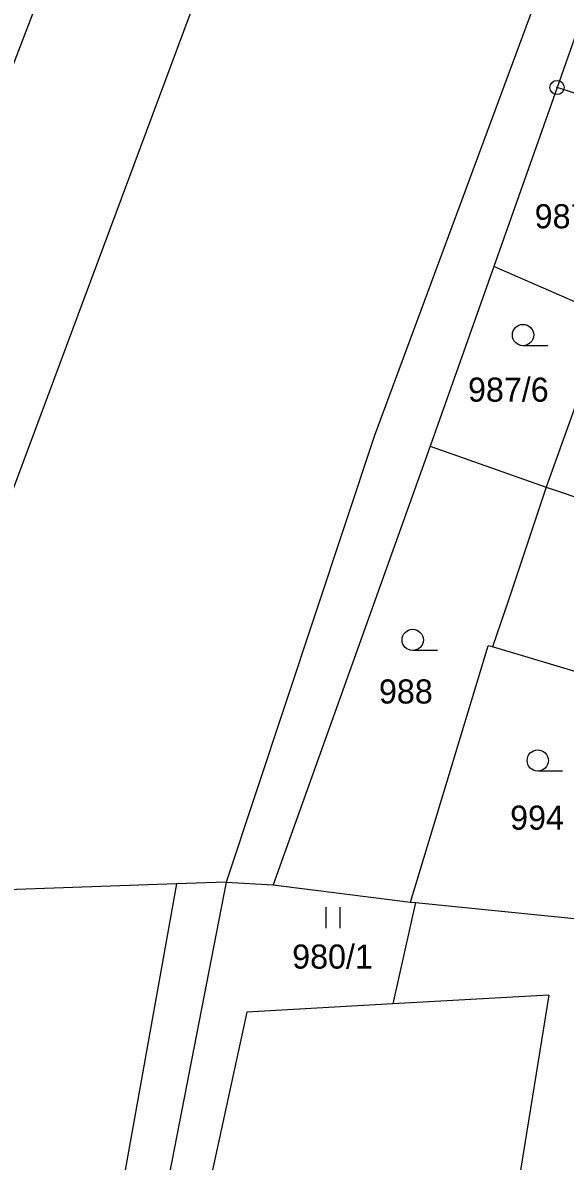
# Model space of a CAD drawing. Extents: x -593183 to -588034, y -1130415 to -1124994.
# Drawn here: x -591286.9 to -591248.6, y -1129085.7 to -1129005.4 of the extents above; entities that cross this region are included whole.
import ezdxf

# ---------------------------------------------------------------- set-up
doc = ezdxf.new("R2010")
doc.units = 0
for name, color, linetype in [('Vrstva 1', 7, 'Continuous'), ('Vrstva 18', 7, 'Continuous'), ('Vrstva 24', 7, 'Continuous'), ('Vrstva 25', 7, 'Continuous'), ('Vrstva 4', 7, 'Continuous')]:
    doc.layers.add(name, color=color, linetype=linetype)

msp = doc.modelspace()

# ---------------------------------------------------------------- linework, layer by layer
at = {"layer": 'Vrstva 1'}
for p, q in [((-591277.46, -1128982.03), (-591307.81, -1129061.25)), ((-591268.23, -1128986.43), (-591298.24, -1129066.98)), ((-591245.26, -1128989.18), (-591262.07, -1129034.56)), ((-591245.06, -1128998.31), (-591249.19, -1129010.01)), ((-591249.19, -1129010.01), (-591253.65, -1129022.63)), ((-591240.84, -1129012.76), (-591249.19, -1129010.01)), ((-591253.65, -1129022.63), (-591258.13, -1129035.3)), ((-591245.64, -1129026.14), (-591253.65, -1129022.63)), ((-591245.64, -1129026.14), (-591249.96, -1129038.21)), ((-591262.07, -1129034.56), (-591272.52, -1129066.05)), ((-591258.13, -1129035.3), (-591269.22, -1129066.26)), ((-591258.13, -1129035.3), (-591249.96, -1129038.21)), ((-591249.96, -1129038.21), (-591252.62, -1129046.17)), ((-591249.96, -1129038.21), (-591237.44, -1129042.35)), ((-591252.62, -1129046.17), (-591253.75, -1129049.47)), ((-591259.53, -1129067.46), (-591254.05, -1129049.38)), ((-591253.75, -1129049.47), (-591254.05, -1129049.38)), ((-591246.91, -1129051.5), (-591253.75, -1129049.47)), ((-591276.02, -1129066.18), (-591298.24, -1129066.98)), ((-591276.02, -1129066.18), (-591286.52, -1129124.66)), ((-591272.52, -1129066.05), (-591284.36, -1129126.62)), ((-591272.52, -1129066.05), (-591276.02, -1129066.18)), ((-591272.52, -1129066.05), (-591269.22, -1129066.26)), ((-591269.22, -1129066.26), (-591259.53, -1129067.46)), ((-591259.53, -1129067.46), (-591259.17, -1129067.5)), ((-591259.17, -1129067.5), (-591246.14, -1129068.8)), ((-591249.77, -1129074.03), (-591260.77, -1129074.65)), ((-591249.77, -1129074.03), (-591253.71, -1129098.47)), ((-591271.07, -1129075.24), (-591281.81, -1129124.74)), ((-591260.77, -1129074.65), (-591271.07, -1129075.24))]:
    msp.add_line(p, q, dxfattribs=at)
at = {"layer": 'Vrstva 24'}
for radius in [0.5, 0.0327]:
    msp.add_circle((-591249.19, -1129010.01), radius, dxfattribs=at)
at = {"layer": 'Vrstva 25'}
for p, q in [((-591249.84, -1129028.22), (-591251.59, -1129028.22)), ((-591257.62, -1129049.72), (-591259.37, -1129049.72)), ((-591248.8, -1129058.23), (-591250.55, -1129058.23)), ((-591265.507, -1129067.815), (-591265.507, -1129069.315)), ((-591264.485, -1129069.315), (-591264.485, -1129067.815))]:
    msp.add_line(p, q, dxfattribs=at)
for centre in [(-591251.59, -1129027.47), (-591259.37, -1129048.97), (-591250.55, -1129057.48)]:
    msp.add_circle(centre, 0.75, dxfattribs=at)
at = {"layer": 'Vrstva 4'}
msp.add_line((-591259.17, -1129067.5), (-591260.77, -1129074.65), dxfattribs=at)

# ---------------------------------------------------------------- texts
at = {"layer": 'Vrstva 18'}
for s, p in [('987/5', (-591250.77, -1129019.94)), ('987/6', (-591255.47, -1129032.17)), ('988', (-591261.75, -1129053.46)), ('994', (-591252.5, -1129062.36)), ('980/1', (-591267.87, -1129072.16))]:
    msp.add_text(s, height=1.7, dxfattribs=at).set_placement(p)

doc.saveas('drawing.dxf')
